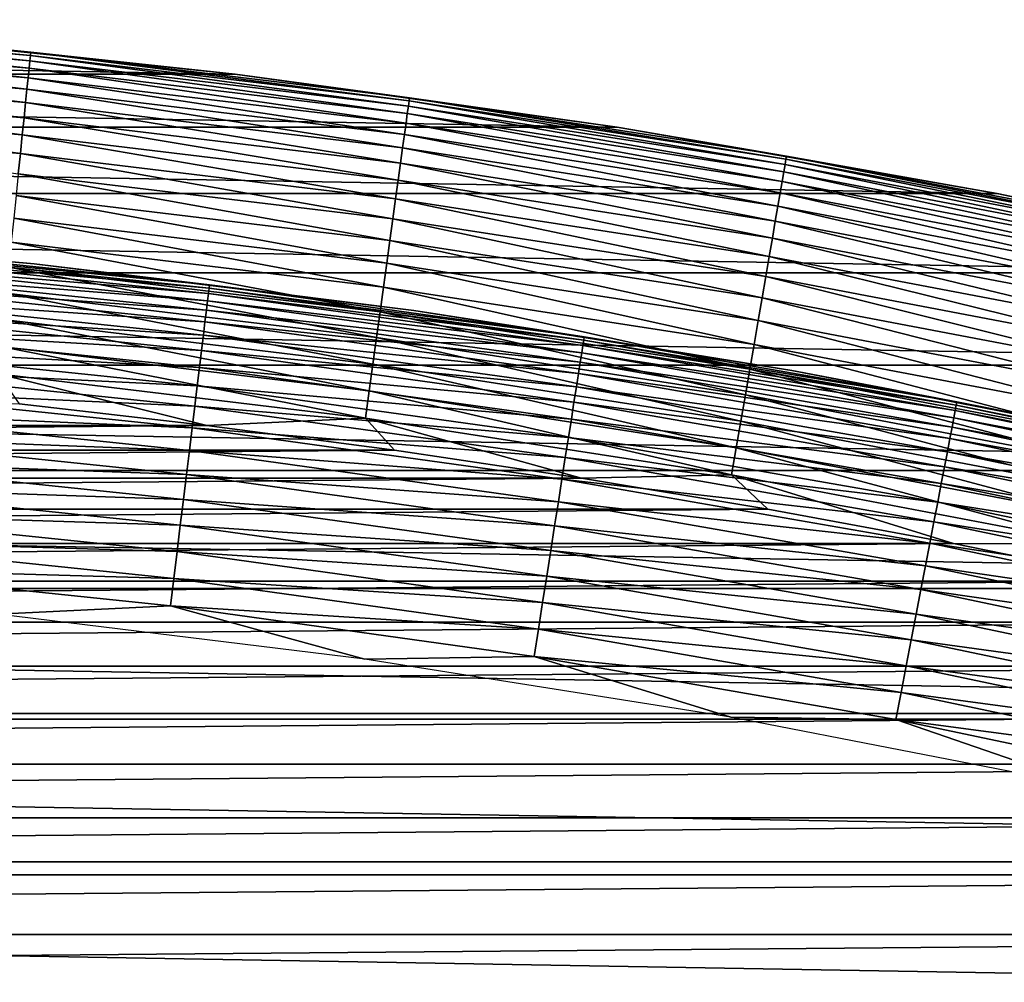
# Model space of a CAD drawing. Header units: millimetres. Extents: x -161 to 161, y -94 to 1149.
# Tile 258 of 656: x -71.78 to -68.99, y -28.61 to -25.88. Entities that reach past the tile are written whole.
import ezdxf

# ---------------------------------------------------------------- set-up
doc = ezdxf.new("R2010")
doc.units = ezdxf.units.MM
doc.header["$LTSCALE"] = 81.481481
for name, color, linetype in [('433', 7, 'CONTINUOUS'), ('434', 7, 'CONTINUOUS'), ('435', 7, 'CONTINUOUS'), ('437', 7, 'CONTINUOUS'), ('438', 7, 'CONTINUOUS')]:
    doc.layers.add(name, color=color, linetype=linetype)

msp = doc.modelspace()

# ---------------------------------------------------------------- linework, layer by layer
at = {"layer": '433', "linetype": 'CONTINUOUS'}
for points in [[(-71.7868, -26.9685, -46.2096), (-78.7469, -27.0294, -46.2096), (-71.253, -27.0294, -46.2096), (-71.7868, -26.9685, -46.2096)], [(-78.7469, -27.0294, -46.2096), (-79.2798, -27.0995, -46.2096), (-71.253, -27.0294, -46.2096), (-78.7469, -27.0294, -46.2096)], [(-71.253, -27.0294, -46.2096), (-79.2798, -27.0995, -46.2096), (-70.7201, -27.0995, -46.2096), (-71.253, -27.0294, -46.2096)], [(-79.2798, -27.0995, -46.2096), (-79.8114, -27.179, -46.2096), (-70.7201, -27.0995, -46.2096), (-79.2798, -27.0995, -46.2096)], [(-70.7201, -27.0995, -46.2096), (-79.8114, -27.179, -46.2096), (-70.1886, -27.179, -46.2096), (-70.7201, -27.0995, -46.2096)], [(-79.8114, -27.179, -46.2096), (-80.3411, -27.2675, -46.2096), (-70.1886, -27.179, -46.2096), (-79.8114, -27.179, -46.2096)], [(-70.1886, -27.179, -46.2096), (-80.3411, -27.2675, -46.2096), (-69.6589, -27.2675, -46.2096), (-70.1886, -27.179, -46.2096)], [(-80.3411, -27.2675, -46.2096), (-80.8685, -27.3652, -46.2096), (-69.6589, -27.2675, -46.2096), (-80.3411, -27.2675, -46.2096)], [(-69.6589, -27.2675, -46.2096), (-80.8685, -27.3652, -46.2096), (-69.1315, -27.3652, -46.2096), (-69.6589, -27.2675, -46.2096)], [(-80.8685, -27.3652, -46.2096), (-81.3931, -27.4719, -46.2096), (-69.1315, -27.3652, -46.2096), (-80.8685, -27.3652, -46.2096)], [(-69.1315, -27.3652, -46.2096), (-81.3931, -27.4719, -46.2096), (-68.6068, -27.4719, -46.2096), (-69.1315, -27.3652, -46.2096)], [(-81.3931, -27.4719, -46.2096), (-81.9163, -27.588, -46.2096), (-68.6068, -27.4719, -46.2096), (-81.3931, -27.4719, -46.2096)], [(-68.6068, -27.4719, -46.2096), (-81.9163, -27.588, -46.2096), (-68.0837, -27.588, -46.2096), (-68.6068, -27.4719, -46.2096)], [(-81.9163, -27.588, -46.2096), (-82.4382, -27.7134, -46.2096), (-68.0837, -27.588, -46.2096), (-81.9163, -27.588, -46.2096)], [(-68.0837, -27.588, -46.2096), (-82.4382, -27.7134, -46.2096), (-67.5617, -27.7134, -46.2096), (-68.0837, -27.588, -46.2096)], [(-82.4382, -27.7134, -46.2096), (-82.9584, -27.848, -46.2096), (-67.5617, -27.7134, -46.2096), (-82.4382, -27.7134, -46.2096)], [(-67.5617, -27.7134, -46.2096), (-82.9584, -27.848, -46.2096), (-67.0416, -27.848, -46.2096), (-67.5617, -27.7134, -46.2096)], [(-82.9584, -27.848, -46.2096), (-83.4764, -27.9916, -46.2096), (-67.0416, -27.848, -46.2096), (-82.9584, -27.848, -46.2096)], [(-67.0416, -27.848, -46.2096), (-83.4764, -27.9916, -46.2096), (-66.5236, -27.9916, -46.2096), (-67.0416, -27.848, -46.2096)], [(-83.4764, -27.9916, -46.2096), (-83.9917, -28.1442, -46.2096), (-66.5236, -27.9916, -46.2096), (-83.4764, -27.9916, -46.2096)], [(-66.5236, -27.9916, -46.2096), (-83.9917, -28.1442, -46.2096), (-66.0083, -28.1442, -46.2096), (-66.5236, -27.9916, -46.2096)], [(-83.9917, -28.1442, -46.2096), (-84.5038, -28.3056, -46.2096), (-66.0083, -28.1442, -46.2096), (-83.9917, -28.1442, -46.2096)], [(-66.0083, -28.1442, -46.2096), (-84.5038, -28.3056, -46.2096), (-65.4962, -28.3056, -46.2096), (-66.0083, -28.1442, -46.2096)], [(-84.5038, -28.3056, -46.2096), (-85.0123, -28.4757, -46.2096), (-65.4962, -28.3056, -46.2096), (-84.5038, -28.3056, -46.2096)], [(-65.4962, -28.3056, -46.2096), (-85.0123, -28.4757, -46.2096), (-64.9877, -28.4757, -46.2096), (-65.4962, -28.3056, -46.2096)], [(-85.0123, -28.4757, -46.2096), (-85.5169, -28.6544, -46.2096), (-64.9877, -28.4757, -46.2096), (-85.0123, -28.4757, -46.2096)], [(-64.9877, -28.4757, -46.2096), (-85.5169, -28.6544, -46.2096), (-64.483, -28.6544, -46.2096), (-64.9877, -28.4757, -46.2096)]]:
    msp.add_3dface(points, dxfattribs=at)
at = {"layer": '434', "linetype": 'CONTINUOUS'}
for points in [[(-77.7373, -25.9182, -66.2096), (-71.1734, -26.0315, -66.2096), (-78.8266, -26.0315, -66.2096), (-77.7373, -25.9182, -66.2096)], [(-72.2627, -25.9182, -66.2096), (-71.1734, -26.0315, -66.2096), (-77.7373, -25.9182, -66.2096), (-72.2627, -25.9182, -66.2096)], [(-78.8266, -26.0315, -66.2096), (-70.0872, -26.1825, -66.2096), (-79.9128, -26.1825, -66.2096), (-78.8266, -26.0315, -66.2096)], [(-71.1734, -26.0315, -66.2096), (-70.0872, -26.1825, -66.2096), (-78.8266, -26.0315, -66.2096), (-71.1734, -26.0315, -66.2096)], [(-79.9128, -26.1825, -66.2096), (-69.0073, -26.3707, -66.2096), (-80.9927, -26.3707, -66.2096), (-79.9128, -26.1825, -66.2096)], [(-70.0872, -26.1825, -66.2096), (-69.0073, -26.3707, -66.2096), (-79.9128, -26.1825, -66.2096), (-70.0872, -26.1825, -66.2096)], [(-80.9927, -26.3707, -66.2096), (-67.9354, -26.596, -66.2096), (-82.0646, -26.596, -66.2096), (-80.9927, -26.3707, -66.2096)], [(-69.0073, -26.3707, -66.2096), (-67.9354, -26.596, -66.2096), (-80.9927, -26.3707, -66.2096), (-69.0073, -26.3707, -66.2096)], [(-82.0646, -26.596, -66.2096), (-66.8705, -26.8585, -66.2096), (-83.1295, -26.8585, -66.2096), (-82.0646, -26.596, -66.2096)], [(-67.9354, -26.596, -66.2096), (-66.8705, -26.8585, -66.2096), (-82.0646, -26.596, -66.2096), (-67.9354, -26.596, -66.2096)], [(-83.1295, -26.8585, -66.2096), (-65.8162, -27.1572, -66.2096), (-84.1838, -27.1572, -66.2096), (-83.1295, -26.8585, -66.2096)], [(-66.8705, -26.8585, -66.2096), (-65.8162, -27.1572, -66.2096), (-83.1295, -26.8585, -66.2096), (-66.8705, -26.8585, -66.2096)], [(-84.1838, -27.1572, -66.2096), (-64.773, -27.4923, -66.2096), (-85.227, -27.4923, -66.2096), (-84.1838, -27.1572, -66.2096)], [(-65.8162, -27.1572, -66.2096), (-64.773, -27.4923, -66.2096), (-84.1838, -27.1572, -66.2096), (-65.8162, -27.1572, -66.2096)], [(-85.227, -27.4923, -66.2096), (-63.7409, -27.8634, -66.2096), (-86.2591, -27.8634, -66.2096), (-85.227, -27.4923, -66.2096)], [(-64.773, -27.4923, -66.2096), (-63.7409, -27.8634, -66.2096), (-85.227, -27.4923, -66.2096), (-64.773, -27.4923, -66.2096)], [(-86.2591, -27.8634, -66.2096), (-62.7235, -28.2695, -66.2096), (-87.2765, -28.2695, -66.2096), (-86.2591, -27.8634, -66.2096)], [(-63.7409, -27.8634, -66.2096), (-62.7235, -28.2695, -66.2096), (-86.2591, -27.8634, -66.2096), (-63.7409, -27.8634, -66.2096)], [(-87.2765, -28.2695, -66.2096), (-61.7203, -28.7107, -66.2096), (-88.2797, -28.7107, -66.2096), (-87.2765, -28.2695, -66.2096)], [(-62.7235, -28.2695, -66.2096), (-61.7203, -28.7107, -66.2096), (-87.2765, -28.2695, -66.2096), (-62.7235, -28.2695, -66.2096)]]:
    msp.add_3dface(points, dxfattribs=at)
at = {"layer": '435', "linetype": 'CONTINUOUS'}
for points in [[(-71.173, -26.0315, -47.2096), (-72.2627, -25.9182, -66.2096), (-72.2631, -25.9182, -47.2096), (-71.173, -26.0315, -47.2096)], [(-71.1734, -26.0315, -66.2096), (-72.2627, -25.9182, -66.2096), (-71.173, -26.0315, -47.2096), (-71.1734, -26.0315, -66.2096)], [(-70.0872, -26.1825, -66.2096), (-71.1734, -26.0315, -66.2096), (-70.0873, -26.1824, -47.2096), (-70.0872, -26.1825, -66.2096)], [(-70.0873, -26.1824, -47.2096), (-71.1734, -26.0315, -66.2096), (-71.173, -26.0315, -47.2096), (-70.0873, -26.1824, -47.2096)], [(-69.0076, -26.3706, -47.2096), (-70.0872, -26.1825, -66.2096), (-70.0873, -26.1824, -47.2096), (-69.0076, -26.3706, -47.2096)], [(-69.0073, -26.3707, -66.2096), (-70.0872, -26.1825, -66.2096), (-69.0076, -26.3706, -47.2096), (-69.0073, -26.3707, -66.2096)], [(-67.935, -26.596, -47.2096), (-69.0073, -26.3707, -66.2096), (-69.0076, -26.3706, -47.2096), (-67.935, -26.596, -47.2096)], [(-67.9354, -26.596, -66.2096), (-69.0073, -26.3707, -66.2096), (-67.935, -26.596, -47.2096), (-67.9354, -26.596, -66.2096)]]:
    msp.add_3dface(points, dxfattribs=at)
at = {"layer": '437', "linetype": 'CONTINUOUS'}
for points in [[(-72.8341, -25.8861, -47.0544), (-71.7544, -25.9785, -47.0544), (-72.8335, -25.877, -47.1325), (-72.8341, -25.8861, -47.0544)], [(-72.2631, -25.9182, -47.2096), (-72.8335, -25.877, -47.1325), (-71.7534, -25.9694, -47.1325), (-72.2631, -25.9182, -47.2096)], [(-72.8335, -25.877, -47.1325), (-71.7544, -25.9785, -47.0544), (-71.7534, -25.9694, -47.1325), (-72.8335, -25.877, -47.1325)], [(-72.8366, -25.9225, -46.9017), (-71.7581, -26.0148, -46.9017), (-72.8352, -25.9013, -46.9773), (-72.8366, -25.9225, -46.9017)], [(-72.8352, -25.9013, -46.9773), (-71.7559, -25.9937, -46.9773), (-72.8341, -25.8861, -47.0544), (-72.8352, -25.9013, -46.9773)], [(-72.8352, -25.9013, -46.9773), (-71.7581, -26.0148, -46.9017), (-71.7559, -25.9937, -46.9773), (-72.8352, -25.9013, -46.9773)], [(-72.8341, -25.8861, -47.0544), (-71.7559, -25.9937, -46.9773), (-71.7544, -25.9785, -47.0544), (-72.8341, -25.8861, -47.0544)], [(-72.8385, -25.9495, -46.8279), (-71.7609, -26.0418, -46.8279), (-72.8366, -25.9225, -46.9017), (-72.8385, -25.9495, -46.8279)], [(-72.8366, -25.9225, -46.9017), (-71.7609, -26.0418, -46.8279), (-71.7581, -26.0148, -46.9017), (-72.8366, -25.9225, -46.9017)], [(-71.173, -26.0315, -47.2096), (-72.2631, -25.9182, -47.2096), (-71.7534, -25.9694, -47.1325), (-71.173, -26.0315, -47.2096)], [(-72.8407, -25.9823, -46.7565), (-71.7642, -26.0744, -46.7565), (-72.8385, -25.9495, -46.8279), (-72.8407, -25.9823, -46.7565)], [(-72.8385, -25.9495, -46.8279), (-71.7642, -26.0744, -46.7565), (-71.7609, -26.0418, -46.8279), (-72.8385, -25.9495, -46.8279)], [(-72.8433, -26.0205, -46.6879), (-71.7681, -26.1126, -46.6879), (-72.8407, -25.9823, -46.7565), (-72.8433, -26.0205, -46.6879)], [(-72.8407, -25.9823, -46.7565), (-71.7681, -26.1126, -46.6879), (-71.7642, -26.0744, -46.7565), (-72.8407, -25.9823, -46.7565)], [(-71.7581, -26.0148, -46.9017), (-70.6833, -26.1438, -46.9017), (-71.7559, -25.9937, -46.9773), (-71.7581, -26.0148, -46.9017)], [(-71.7559, -25.9937, -46.9773), (-70.6804, -26.1228, -46.9773), (-71.7544, -25.9785, -47.0544), (-71.7559, -25.9937, -46.9773)], [(-71.7559, -25.9937, -46.9773), (-70.6833, -26.1438, -46.9017), (-70.6804, -26.1228, -46.9773), (-71.7559, -25.9937, -46.9773)], [(-71.7544, -25.9785, -47.0544), (-70.6784, -26.1077, -47.0544), (-71.7534, -25.9694, -47.1325), (-71.7544, -25.9785, -47.0544)], [(-71.7544, -25.9785, -47.0544), (-70.6804, -26.1228, -46.9773), (-70.6784, -26.1077, -47.0544), (-71.7544, -25.9785, -47.0544)], [(-71.173, -26.0315, -47.2096), (-71.7534, -25.9694, -47.1325), (-70.6771, -26.0987, -47.1325), (-71.173, -26.0315, -47.2096)], [(-71.7534, -25.9694, -47.1325), (-70.6784, -26.1077, -47.0544), (-70.6771, -26.0987, -47.1325), (-71.7534, -25.9694, -47.1325)], [(-72.8463, -26.064, -46.6225), (-71.7726, -26.1559, -46.6225), (-72.8433, -26.0205, -46.6879), (-72.8463, -26.064, -46.6225)], [(-72.8433, -26.0205, -46.6879), (-71.7726, -26.1559, -46.6225), (-71.7681, -26.1126, -46.6879), (-72.8433, -26.0205, -46.6879)], [(-71.7609, -26.0418, -46.8279), (-70.687, -26.1707, -46.8279), (-71.7581, -26.0148, -46.9017), (-71.7609, -26.0418, -46.8279)], [(-71.7581, -26.0148, -46.9017), (-70.687, -26.1707, -46.8279), (-70.6833, -26.1438, -46.9017), (-71.7581, -26.0148, -46.9017)], [(-71.7642, -26.0744, -46.7565), (-70.6915, -26.2032, -46.7565), (-71.7609, -26.0418, -46.8279), (-71.7642, -26.0744, -46.7565)], [(-71.7609, -26.0418, -46.8279), (-70.6915, -26.2032, -46.7565), (-70.687, -26.1707, -46.8279), (-71.7609, -26.0418, -46.8279)], [(-70.0873, -26.1824, -47.2096), (-71.173, -26.0315, -47.2096), (-70.6771, -26.0987, -47.1325), (-70.0873, -26.1824, -47.2096)], [(-72.8496, -26.1125, -46.5607), (-71.7776, -26.2043, -46.5607), (-72.8463, -26.064, -46.6225), (-72.8496, -26.1125, -46.5607)], [(-72.8463, -26.064, -46.6225), (-71.7776, -26.2043, -46.5607), (-71.7726, -26.1559, -46.6225), (-72.8463, -26.064, -46.6225)], [(-71.7681, -26.1126, -46.6879), (-70.6967, -26.2412, -46.6879), (-71.7642, -26.0744, -46.7565), (-71.7681, -26.1126, -46.6879)], [(-71.7642, -26.0744, -46.7565), (-70.6967, -26.2412, -46.6879), (-70.6915, -26.2032, -46.7565), (-71.7642, -26.0744, -46.7565)], [(-70.6784, -26.1077, -47.0544), (-69.6074, -26.2736, -47.0544), (-70.6771, -26.0987, -47.1325), (-70.6784, -26.1077, -47.0544)], [(-70.0873, -26.1824, -47.2096), (-70.6771, -26.0987, -47.1325), (-69.6059, -26.2646, -47.1325), (-70.0873, -26.1824, -47.2096)], [(-70.6771, -26.0987, -47.1325), (-69.6074, -26.2736, -47.0544), (-69.6059, -26.2646, -47.1325), (-70.6771, -26.0987, -47.1325)], [(-72.8533, -26.1657, -46.5029), (-71.783, -26.2573, -46.5029), (-72.8496, -26.1125, -46.5607), (-72.8533, -26.1657, -46.5029)], [(-72.8496, -26.1125, -46.5607), (-71.783, -26.2573, -46.5029), (-71.7776, -26.2043, -46.5607), (-72.8496, -26.1125, -46.5607)], [(-71.7726, -26.1559, -46.6225), (-70.7026, -26.2844, -46.6225), (-71.7681, -26.1126, -46.6879), (-71.7726, -26.1559, -46.6225)], [(-71.7681, -26.1126, -46.6879), (-70.7026, -26.2844, -46.6225), (-70.6967, -26.2412, -46.6879), (-71.7681, -26.1126, -46.6879)], [(-70.6833, -26.1438, -46.9017), (-69.6136, -26.3095, -46.9017), (-70.6804, -26.1228, -46.9773), (-70.6833, -26.1438, -46.9017)], [(-70.6804, -26.1228, -46.9773), (-69.61, -26.2886, -46.9773), (-70.6784, -26.1077, -47.0544), (-70.6804, -26.1228, -46.9773)], [(-70.6804, -26.1228, -46.9773), (-69.6136, -26.3095, -46.9017), (-69.61, -26.2886, -46.9773), (-70.6804, -26.1228, -46.9773)], [(-70.6784, -26.1077, -47.0544), (-69.61, -26.2886, -46.9773), (-69.6074, -26.2736, -47.0544), (-70.6784, -26.1077, -47.0544)], [(-71.7776, -26.2043, -46.5607), (-70.7093, -26.3326, -46.5607), (-71.7726, -26.1559, -46.6225), (-71.7776, -26.2043, -46.5607)], [(-71.7726, -26.1559, -46.6225), (-70.7093, -26.3326, -46.5607), (-70.7026, -26.2844, -46.6225), (-71.7726, -26.1559, -46.6225)], [(-70.687, -26.1707, -46.8279), (-69.6182, -26.3363, -46.8279), (-70.6833, -26.1438, -46.9017), (-70.687, -26.1707, -46.8279)], [(-70.6833, -26.1438, -46.9017), (-69.6182, -26.3363, -46.8279), (-69.6136, -26.3095, -46.9017), (-70.6833, -26.1438, -46.9017)], [(-72.8533, -26.1657, -46.5029), (-71.7889, -26.3147, -46.4496), (-71.783, -26.2573, -46.5029), (-72.8533, -26.1657, -46.5029)], [(-70.6915, -26.2032, -46.7565), (-69.6238, -26.3686, -46.7565), (-70.687, -26.1707, -46.8279), (-70.6915, -26.2032, -46.7565)], [(-70.687, -26.1707, -46.8279), (-69.6238, -26.3686, -46.7565), (-69.6182, -26.3363, -46.8279), (-70.687, -26.1707, -46.8279)], [(-69.0076, -26.3706, -47.2096), (-70.0873, -26.1824, -47.2096), (-69.6059, -26.2646, -47.1325), (-69.0076, -26.3706, -47.2096)], [(-71.783, -26.2573, -46.5029), (-70.7165, -26.3854, -46.5029), (-71.7776, -26.2043, -46.5607), (-71.783, -26.2573, -46.5029)], [(-71.7776, -26.2043, -46.5607), (-70.7165, -26.3854, -46.5029), (-70.7093, -26.3326, -46.5607), (-71.7776, -26.2043, -46.5607)], [(-70.6967, -26.2412, -46.6879), (-69.6303, -26.4064, -46.6879), (-70.6915, -26.2032, -46.7565), (-70.6967, -26.2412, -46.6879)], [(-70.6915, -26.2032, -46.7565), (-69.6303, -26.4064, -46.6879), (-69.6238, -26.3686, -46.7565), (-70.6915, -26.2032, -46.7565)], [(-70.7026, -26.2844, -46.6225), (-69.6377, -26.4494, -46.6225), (-70.6967, -26.2412, -46.6879), (-70.7026, -26.2844, -46.6225)], [(-70.6967, -26.2412, -46.6879), (-69.6377, -26.4494, -46.6225), (-69.6303, -26.4064, -46.6879), (-70.6967, -26.2412, -46.6879)], [(-71.7889, -26.3147, -46.4496), (-70.7244, -26.4425, -46.4496), (-71.783, -26.2573, -46.5029), (-71.7889, -26.3147, -46.4496)], [(-71.783, -26.2573, -46.5029), (-70.7244, -26.4425, -46.4496), (-70.7165, -26.3854, -46.5029), (-71.783, -26.2573, -46.5029)], [(-69.61, -26.2886, -46.9773), (-68.5458, -26.4908, -46.9773), (-69.6074, -26.2736, -47.0544), (-69.61, -26.2886, -46.9773)], [(-69.6074, -26.2736, -47.0544), (-68.5427, -26.4759, -47.0544), (-69.6059, -26.2646, -47.1325), (-69.6074, -26.2736, -47.0544)], [(-69.6074, -26.2736, -47.0544), (-68.5458, -26.4908, -46.9773), (-68.5427, -26.4759, -47.0544), (-69.6074, -26.2736, -47.0544)], [(-69.0076, -26.3706, -47.2096), (-69.6059, -26.2646, -47.1325), (-68.5409, -26.467, -47.1325), (-69.0076, -26.3706, -47.2096)], [(-69.6059, -26.2646, -47.1325), (-68.5427, -26.4759, -47.0544), (-68.5409, -26.467, -47.1325), (-69.6059, -26.2646, -47.1325)], [(-70.7093, -26.3326, -46.5607), (-69.646, -26.4973, -46.5607), (-70.7026, -26.2844, -46.6225), (-70.7093, -26.3326, -46.5607)], [(-70.7026, -26.2844, -46.6225), (-69.646, -26.4973, -46.5607), (-69.6377, -26.4494, -46.6225), (-70.7026, -26.2844, -46.6225)], [(-69.6136, -26.3095, -46.9017), (-68.5502, -26.5116, -46.9017), (-69.61, -26.2886, -46.9773), (-69.6136, -26.3095, -46.9017)], [(-69.61, -26.2886, -46.9773), (-68.5502, -26.5116, -46.9017), (-68.5458, -26.4908, -46.9773), (-69.61, -26.2886, -46.9773)], [(-71.7952, -26.3761, -46.4009), (-70.7328, -26.5037, -46.4009), (-71.7889, -26.3147, -46.4496), (-71.7952, -26.3761, -46.4009)], [(-71.7889, -26.3147, -46.4496), (-70.7328, -26.5037, -46.4009), (-70.7244, -26.4425, -46.4496), (-71.7889, -26.3147, -46.4496)], [(-69.6182, -26.3363, -46.8279), (-68.5557, -26.5382, -46.8279), (-69.6136, -26.3095, -46.9017), (-69.6182, -26.3363, -46.8279)], [(-69.6136, -26.3095, -46.9017), (-68.5557, -26.5382, -46.8279), (-68.5502, -26.5116, -46.9017), (-69.6136, -26.3095, -46.9017)], [(-70.7165, -26.3854, -46.5029), (-69.655, -26.5498, -46.5029), (-70.7093, -26.3326, -46.5607), (-70.7165, -26.3854, -46.5029)], [(-70.7093, -26.3326, -46.5607), (-69.655, -26.5498, -46.5029), (-69.646, -26.4973, -46.5607), (-70.7093, -26.3326, -46.5607)], [(-69.6238, -26.3686, -46.7565), (-68.5624, -26.5703, -46.7565), (-69.6182, -26.3363, -46.8279), (-69.6238, -26.3686, -46.7565)], [(-69.6182, -26.3363, -46.8279), (-68.5624, -26.5703, -46.7565), (-68.5557, -26.5382, -46.8279), (-69.6182, -26.3363, -46.8279)], [(-71.8019, -26.4411, -46.3572), (-70.7417, -26.5684, -46.3572), (-71.7952, -26.3761, -46.4009), (-71.8019, -26.4411, -46.3572)], [(-71.7952, -26.3761, -46.4009), (-70.7417, -26.5684, -46.3572), (-70.7328, -26.5037, -46.4009), (-71.7952, -26.3761, -46.4009)], [(-70.7244, -26.4425, -46.4496), (-69.6648, -26.6066, -46.4496), (-70.7165, -26.3854, -46.5029), (-70.7244, -26.4425, -46.4496)], [(-70.7165, -26.3854, -46.5029), (-69.6648, -26.6066, -46.4496), (-69.655, -26.5498, -46.5029), (-70.7165, -26.3854, -46.5029)], [(-69.6303, -26.4064, -46.6879), (-68.5702, -26.6079, -46.6879), (-69.6238, -26.3686, -46.7565), (-69.6303, -26.4064, -46.6879)], [(-69.6238, -26.3686, -46.7565), (-68.5702, -26.6079, -46.6879), (-68.5624, -26.5703, -46.7565), (-69.6238, -26.3686, -46.7565)], [(-67.935, -26.596, -47.2096), (-69.0076, -26.3706, -47.2096), (-68.5409, -26.467, -47.1325), (-67.935, -26.596, -47.2096)], [(-69.6377, -26.4494, -46.6225), (-68.579, -26.6506, -46.6225), (-69.6303, -26.4064, -46.6879), (-69.6377, -26.4494, -46.6225)], [(-69.6303, -26.4064, -46.6879), (-68.579, -26.6506, -46.6225), (-68.5702, -26.6079, -46.6879), (-69.6303, -26.4064, -46.6879)], [(-71.8089, -26.5093, -46.3187), (-70.751, -26.6363, -46.3187), (-71.8019, -26.4411, -46.3572), (-71.8089, -26.5093, -46.3187)], [(-71.8019, -26.4411, -46.3572), (-70.751, -26.6363, -46.3187), (-70.7417, -26.5684, -46.3572), (-71.8019, -26.4411, -46.3572)], [(-70.7328, -26.5037, -46.4009), (-69.6753, -26.6674, -46.4009), (-70.7244, -26.4425, -46.4496), (-70.7328, -26.5037, -46.4009)], [(-70.7244, -26.4425, -46.4496), (-69.6753, -26.6674, -46.4009), (-69.6648, -26.6066, -46.4496), (-70.7244, -26.4425, -46.4496)], [(-69.646, -26.4973, -46.5607), (-68.5889, -26.6982, -46.5607), (-69.6377, -26.4494, -46.6225), (-69.646, -26.4973, -46.5607)], [(-69.6377, -26.4494, -46.6225), (-68.5889, -26.6982, -46.5607), (-68.579, -26.6506, -46.6225), (-69.6377, -26.4494, -46.6225)], [(-69.655, -26.5498, -46.5029), (-68.5998, -26.7504, -46.5029), (-69.646, -26.4973, -46.5607), (-69.655, -26.5498, -46.5029)], [(-69.646, -26.4973, -46.5607), (-68.5998, -26.7504, -46.5029), (-68.5889, -26.6982, -46.5607), (-69.646, -26.4973, -46.5607)], [(-71.8162, -26.5802, -46.2858), (-70.7607, -26.707, -46.2858), (-71.8089, -26.5093, -46.3187), (-71.8162, -26.5802, -46.2858)], [(-71.8089, -26.5093, -46.3187), (-70.7607, -26.707, -46.2858), (-70.751, -26.6363, -46.3187), (-71.8089, -26.5093, -46.3187)], [(-70.7417, -26.5684, -46.3572), (-69.6864, -26.7318, -46.3572), (-70.7328, -26.5037, -46.4009), (-70.7417, -26.5684, -46.3572)], [(-70.7328, -26.5037, -46.4009), (-69.6864, -26.7318, -46.3572), (-69.6753, -26.6674, -46.4009), (-70.7328, -26.5037, -46.4009)], [(-69.6648, -26.6066, -46.4496), (-68.6115, -26.8068, -46.4496), (-69.655, -26.5498, -46.5029), (-69.6648, -26.6066, -46.4496)], [(-69.655, -26.5498, -46.5029), (-68.6115, -26.8068, -46.4496), (-68.5998, -26.7504, -46.5029), (-69.655, -26.5498, -46.5029)], [(-71.8238, -26.6536, -46.2586), (-70.7708, -26.78, -46.2586), (-71.8162, -26.5802, -46.2858), (-71.8238, -26.6536, -46.2586)], [(-71.8162, -26.5802, -46.2858), (-70.7708, -26.78, -46.2586), (-70.7607, -26.707, -46.2858), (-71.8162, -26.5802, -46.2858)], [(-70.751, -26.6363, -46.3187), (-69.6981, -26.7994, -46.3187), (-70.7417, -26.5684, -46.3572), (-70.751, -26.6363, -46.3187)], [(-70.7417, -26.5684, -46.3572), (-69.6981, -26.7994, -46.3187), (-69.6864, -26.7318, -46.3572), (-70.7417, -26.5684, -46.3572)], [(-69.6753, -26.6674, -46.4009), (-68.624, -26.8672, -46.4009), (-69.6648, -26.6066, -46.4496), (-69.6753, -26.6674, -46.4009)], [(-69.6648, -26.6066, -46.4496), (-68.624, -26.8672, -46.4009), (-68.6115, -26.8068, -46.4496), (-69.6648, -26.6066, -46.4496)], [(-70.7607, -26.707, -46.2858), (-69.7102, -26.8697, -46.2858), (-70.751, -26.6363, -46.3187), (-70.7607, -26.707, -46.2858)], [(-70.751, -26.6363, -46.3187), (-69.7102, -26.8697, -46.2858), (-69.6981, -26.7994, -46.3187), (-70.751, -26.6363, -46.3187)], [(-71.8315, -26.7288, -46.2372), (-70.7811, -26.855, -46.2372), (-71.8238, -26.6536, -46.2586), (-71.8315, -26.7288, -46.2372)], [(-71.8238, -26.6536, -46.2586), (-70.7811, -26.855, -46.2372), (-70.7708, -26.78, -46.2586), (-71.8238, -26.6536, -46.2586)], [(-69.6864, -26.7318, -46.3572), (-68.6373, -26.9312, -46.3572), (-69.6753, -26.6674, -46.4009), (-69.6864, -26.7318, -46.3572)], [(-69.6753, -26.6674, -46.4009), (-68.6373, -26.9312, -46.3572), (-68.624, -26.8672, -46.4009), (-69.6753, -26.6674, -46.4009)], [(-70.7708, -26.78, -46.2586), (-69.7227, -26.9424, -46.2586), (-70.7607, -26.707, -46.2858), (-70.7708, -26.78, -46.2586)], [(-70.7607, -26.707, -46.2858), (-69.7227, -26.9424, -46.2586), (-69.7102, -26.8697, -46.2858), (-70.7607, -26.707, -46.2858)], [(-71.8394, -26.8055, -46.2219), (-70.7916, -26.9314, -46.2219), (-71.8315, -26.7288, -46.2372), (-71.8394, -26.8055, -46.2219)], [(-71.8315, -26.7288, -46.2372), (-70.7916, -26.9314, -46.2219), (-70.7811, -26.855, -46.2372), (-71.8315, -26.7288, -46.2372)], [(-69.6981, -26.7994, -46.3187), (-68.6513, -26.9983, -46.3187), (-69.6864, -26.7318, -46.3572), (-69.6981, -26.7994, -46.3187)], [(-69.6864, -26.7318, -46.3572), (-68.6513, -26.9983, -46.3187), (-68.6373, -26.9312, -46.3572), (-69.6864, -26.7318, -46.3572)], [(-71.8474, -26.8832, -46.2126), (-70.8022, -27.0087, -46.2126), (-71.8394, -26.8055, -46.2219), (-71.8474, -26.8832, -46.2126)], [(-71.8394, -26.8055, -46.2219), (-70.8022, -27.0087, -46.2126), (-70.7916, -26.9314, -46.2219), (-71.8394, -26.8055, -46.2219)], [(-70.7811, -26.855, -46.2372), (-69.7356, -27.0169, -46.2372), (-70.7708, -26.78, -46.2586), (-70.7811, -26.855, -46.2372)], [(-70.7708, -26.78, -46.2586), (-69.7356, -27.0169, -46.2372), (-69.7227, -26.9424, -46.2586), (-70.7708, -26.78, -46.2586)], [(-69.7102, -26.8697, -46.2858), (-68.6658, -27.0682, -46.2858), (-69.6981, -26.7994, -46.3187), (-69.7102, -26.8697, -46.2858)], [(-69.6981, -26.7994, -46.3187), (-68.6658, -27.0682, -46.2858), (-68.6513, -26.9983, -46.3187), (-69.6981, -26.7994, -46.3187)], [(-70.7916, -26.9314, -46.2219), (-69.7487, -27.0929, -46.2219), (-70.7811, -26.855, -46.2372), (-70.7916, -26.9314, -46.2219)], [(-70.7811, -26.855, -46.2372), (-69.7487, -27.0929, -46.2219), (-69.7356, -27.0169, -46.2372), (-70.7811, -26.855, -46.2372)], [(-71.7868, -26.9685, -46.2096), (-71.253, -27.0294, -46.2096), (-71.8474, -26.8832, -46.2126), (-71.7868, -26.9685, -46.2096)], [(-71.8474, -26.8832, -46.2126), (-71.253, -27.0294, -46.2096), (-70.8022, -27.0087, -46.2126), (-71.8474, -26.8832, -46.2126)], [(-69.7227, -26.9424, -46.2586), (-68.6808, -27.1404, -46.2586), (-69.7102, -26.8697, -46.2858), (-69.7227, -26.9424, -46.2586)], [(-69.7102, -26.8697, -46.2858), (-68.6808, -27.1404, -46.2586), (-68.6658, -27.0682, -46.2858), (-69.7102, -26.8697, -46.2858)], [(-70.8022, -27.0087, -46.2126), (-69.7619, -27.1698, -46.2126), (-70.7916, -26.9314, -46.2219), (-70.8022, -27.0087, -46.2126)], [(-70.7916, -26.9314, -46.2219), (-69.7619, -27.1698, -46.2126), (-69.7487, -27.0929, -46.2219), (-70.7916, -26.9314, -46.2219)], [(-69.7356, -27.0169, -46.2372), (-68.6962, -27.2145, -46.2372), (-69.7227, -26.9424, -46.2586), (-69.7356, -27.0169, -46.2372)], [(-69.7227, -26.9424, -46.2586), (-68.6962, -27.2145, -46.2372), (-68.6808, -27.1404, -46.2586), (-69.7227, -26.9424, -46.2586)], [(-71.253, -27.0294, -46.2096), (-70.7201, -27.0995, -46.2096), (-70.8022, -27.0087, -46.2126), (-71.253, -27.0294, -46.2096)], [(-70.7201, -27.0995, -46.2096), (-70.1886, -27.179, -46.2096), (-70.8022, -27.0087, -46.2126), (-70.7201, -27.0995, -46.2096)], [(-70.8022, -27.0087, -46.2126), (-70.1886, -27.179, -46.2096), (-69.7619, -27.1698, -46.2126), (-70.8022, -27.0087, -46.2126)], [(-69.7487, -27.0929, -46.2219), (-68.7119, -27.2899, -46.2219), (-69.7356, -27.0169, -46.2372), (-69.7487, -27.0929, -46.2219)], [(-69.7356, -27.0169, -46.2372), (-68.7119, -27.2899, -46.2219), (-68.6962, -27.2145, -46.2372), (-69.7356, -27.0169, -46.2372)], [(-69.7619, -27.1698, -46.2126), (-68.7278, -27.3663, -46.2126), (-69.7487, -27.0929, -46.2219), (-69.7619, -27.1698, -46.2126)], [(-69.7487, -27.0929, -46.2219), (-68.7278, -27.3663, -46.2126), (-68.7119, -27.2899, -46.2219), (-69.7487, -27.0929, -46.2219)], [(-70.1886, -27.179, -46.2096), (-69.6589, -27.2675, -46.2096), (-69.7619, -27.1698, -46.2126), (-70.1886, -27.179, -46.2096)], [(-69.6589, -27.2675, -46.2096), (-69.1315, -27.3652, -46.2096), (-69.7619, -27.1698, -46.2126), (-69.6589, -27.2675, -46.2096)], [(-69.7619, -27.1698, -46.2126), (-69.1315, -27.3652, -46.2096), (-68.7278, -27.3663, -46.2126), (-69.7619, -27.1698, -46.2126)], [(-69.1315, -27.3652, -46.2096), (-68.6068, -27.4719, -46.2096), (-68.7278, -27.3663, -46.2126), (-69.1315, -27.3652, -46.2096)]]:
    msp.add_3dface(points, dxfattribs=at)
at = {"layer": '438', "color": 7, "linetype": 'CONTINUOUS', "true_color": 0xaaaaaa}
for points in [[(-71.7439, -26.5706, -47.8096), (-72.3151, -26.5189, -47.7325), (-72.8271, -26.4759, -47.8096), (-71.7439, -26.5706, -47.8096)], [(-72.3151, -26.5189, -47.7325), (-71.2456, -26.6301, -47.7325), (-72.3159, -26.528, -47.6544), (-72.3151, -26.5189, -47.7325)], [(-71.2456, -26.6301, -47.7325), (-72.3151, -26.5189, -47.7325), (-71.7439, -26.5706, -47.8096), (-71.2456, -26.6301, -47.7325)], [(-72.3172, -26.5432, -47.5773), (-71.2486, -26.6543, -47.5773), (-72.319, -26.5643, -47.5017), (-72.3172, -26.5432, -47.5773)], [(-72.3159, -26.528, -47.6544), (-71.2467, -26.6391, -47.6544), (-72.3172, -26.5432, -47.5773), (-72.3159, -26.528, -47.6544)], [(-72.3172, -26.5432, -47.5773), (-71.2467, -26.6391, -47.6544), (-71.2486, -26.6543, -47.5773), (-72.3172, -26.5432, -47.5773)], [(-72.3159, -26.528, -47.6544), (-71.2456, -26.6301, -47.7325), (-71.2467, -26.6391, -47.6544), (-72.3159, -26.528, -47.6544)], [(-72.319, -26.5643, -47.5017), (-71.2511, -26.6753, -47.5017), (-72.3214, -26.5914, -47.4279), (-72.319, -26.5643, -47.5017)], [(-72.319, -26.5643, -47.5017), (-71.2486, -26.6543, -47.5773), (-71.2511, -26.6753, -47.5017), (-72.319, -26.5643, -47.5017)], [(-70.6648, -26.7031, -47.8096), (-71.2456, -26.6301, -47.7325), (-71.7439, -26.5706, -47.8096), (-70.6648, -26.7031, -47.8096)], [(-72.3214, -26.5914, -47.4279), (-71.2544, -26.7023, -47.4279), (-72.3242, -26.6241, -47.3565), (-72.3214, -26.5914, -47.4279)], [(-72.3214, -26.5914, -47.4279), (-71.2511, -26.6753, -47.5017), (-71.2544, -26.7023, -47.4279), (-72.3214, -26.5914, -47.4279)], [(-72.3242, -26.6241, -47.3565), (-71.2584, -26.7349, -47.3565), (-72.3275, -26.6623, -47.2879), (-72.3242, -26.6241, -47.3565)], [(-72.3242, -26.6241, -47.3565), (-71.2544, -26.7023, -47.4279), (-71.2584, -26.7349, -47.3565), (-72.3242, -26.6241, -47.3565)], [(-71.2456, -26.6301, -47.7325), (-70.1806, -26.7781, -47.7325), (-71.2467, -26.6391, -47.6544), (-71.2456, -26.6301, -47.7325)], [(-70.1806, -26.7781, -47.7325), (-71.2456, -26.6301, -47.7325), (-70.6648, -26.7031, -47.8096), (-70.1806, -26.7781, -47.7325)], [(-72.3275, -26.6623, -47.2879), (-71.263, -26.7729, -47.2879), (-72.3313, -26.7057, -47.2225), (-72.3275, -26.6623, -47.2879)], [(-72.3275, -26.6623, -47.2879), (-71.2584, -26.7349, -47.3565), (-71.263, -26.7729, -47.2879), (-72.3275, -26.6623, -47.2879)], [(-71.2486, -26.6543, -47.5773), (-70.1844, -26.8022, -47.5773), (-71.2511, -26.6753, -47.5017), (-71.2486, -26.6543, -47.5773)], [(-71.2467, -26.6391, -47.6544), (-70.1821, -26.7871, -47.6544), (-71.2486, -26.6543, -47.5773), (-71.2467, -26.6391, -47.6544)], [(-71.2486, -26.6543, -47.5773), (-70.1821, -26.7871, -47.6544), (-70.1844, -26.8022, -47.5773), (-71.2486, -26.6543, -47.5773)], [(-71.2467, -26.6391, -47.6544), (-70.1806, -26.7781, -47.7325), (-70.1821, -26.7871, -47.6544), (-71.2467, -26.6391, -47.6544)], [(-71.2511, -26.6753, -47.5017), (-70.1877, -26.8231, -47.5017), (-71.2544, -26.7023, -47.4279), (-71.2511, -26.6753, -47.5017)], [(-71.2511, -26.6753, -47.5017), (-70.1844, -26.8022, -47.5773), (-70.1877, -26.8231, -47.5017), (-71.2511, -26.6753, -47.5017)], [(-72.3313, -26.7057, -47.2225), (-71.2682, -26.8162, -47.2225), (-72.3355, -26.7541, -47.1607), (-72.3313, -26.7057, -47.2225)], [(-72.3313, -26.7057, -47.2225), (-71.263, -26.7729, -47.2879), (-71.2682, -26.8162, -47.2225), (-72.3313, -26.7057, -47.2225)], [(-71.2544, -26.7023, -47.4279), (-70.1919, -26.8499, -47.4279), (-71.2584, -26.7349, -47.3565), (-71.2544, -26.7023, -47.4279)], [(-71.2544, -26.7023, -47.4279), (-70.1877, -26.8231, -47.5017), (-70.1919, -26.8499, -47.4279), (-71.2544, -26.7023, -47.4279)], [(-69.5909, -26.8732, -47.8096), (-70.1806, -26.7781, -47.7325), (-70.6648, -26.7031, -47.8096), (-69.5909, -26.8732, -47.8096)], [(-71.2584, -26.7349, -47.3565), (-70.197, -26.8824, -47.3565), (-71.263, -26.7729, -47.2879), (-71.2584, -26.7349, -47.3565)], [(-71.2584, -26.7349, -47.3565), (-70.1919, -26.8499, -47.4279), (-70.197, -26.8824, -47.3565), (-71.2584, -26.7349, -47.3565)], [(-72.3355, -26.7541, -47.1607), (-71.2741, -26.8645, -47.1607), (-72.3401, -26.8073, -47.1029), (-72.3355, -26.7541, -47.1607)], [(-72.3355, -26.7541, -47.1607), (-71.2682, -26.8162, -47.2225), (-71.2741, -26.8645, -47.1607), (-72.3355, -26.7541, -47.1607)], [(-71.263, -26.7729, -47.2879), (-70.2029, -26.9202, -47.2879), (-71.2682, -26.8162, -47.2225), (-71.263, -26.7729, -47.2879)], [(-71.263, -26.7729, -47.2879), (-70.197, -26.8824, -47.3565), (-70.2029, -26.9202, -47.2879), (-71.263, -26.7729, -47.2879)], [(-70.1806, -26.7781, -47.7325), (-69.1214, -26.9628, -47.7325), (-70.1821, -26.7871, -47.6544), (-70.1806, -26.7781, -47.7325)], [(-69.1214, -26.9628, -47.7325), (-70.1806, -26.7781, -47.7325), (-69.5909, -26.8732, -47.8096), (-69.1214, -26.9628, -47.7325)], [(-70.1844, -26.8022, -47.5773), (-69.126, -26.9867, -47.5773), (-70.1877, -26.8231, -47.5017), (-70.1844, -26.8022, -47.5773)], [(-70.1821, -26.7871, -47.6544), (-69.1231, -26.9717, -47.6544), (-70.1844, -26.8022, -47.5773), (-70.1821, -26.7871, -47.6544)], [(-70.1844, -26.8022, -47.5773), (-69.1231, -26.9717, -47.6544), (-69.126, -26.9867, -47.5773), (-70.1844, -26.8022, -47.5773)], [(-70.1821, -26.7871, -47.6544), (-69.1214, -26.9628, -47.7325), (-69.1231, -26.9717, -47.6544), (-70.1821, -26.7871, -47.6544)], [(-72.3401, -26.8073, -47.1029), (-71.2805, -26.9174, -47.1029), (-72.345, -26.8647, -47.0496), (-72.3401, -26.8073, -47.1029)], [(-72.3401, -26.8073, -47.1029), (-71.2741, -26.8645, -47.1607), (-71.2805, -26.9174, -47.1029), (-72.3401, -26.8073, -47.1029)], [(-71.2682, -26.8162, -47.2225), (-70.2097, -26.9633, -47.2225), (-71.2741, -26.8645, -47.1607), (-71.2682, -26.8162, -47.2225)], [(-71.2682, -26.8162, -47.2225), (-70.2029, -26.9202, -47.2879), (-70.2097, -26.9633, -47.2225), (-71.2682, -26.8162, -47.2225)], [(-70.1877, -26.8231, -47.5017), (-69.13, -27.0075, -47.5017), (-70.1919, -26.8499, -47.4279), (-70.1877, -26.8231, -47.5017)], [(-70.1877, -26.8231, -47.5017), (-69.126, -26.9867, -47.5773), (-69.13, -27.0075, -47.5017), (-70.1877, -26.8231, -47.5017)], [(-70.1919, -26.8499, -47.4279), (-69.1351, -27.0342, -47.4279), (-70.197, -26.8824, -47.3565), (-70.1919, -26.8499, -47.4279)], [(-70.1919, -26.8499, -47.4279), (-69.13, -27.0075, -47.5017), (-69.1351, -27.0342, -47.4279), (-70.1919, -26.8499, -47.4279)], [(-72.345, -26.8647, -47.0496), (-71.2875, -26.9746, -47.0496), (-72.3504, -26.9262, -47.0009), (-72.345, -26.8647, -47.0496)], [(-72.345, -26.8647, -47.0496), (-71.2805, -26.9174, -47.1029), (-71.2875, -26.9746, -47.0496), (-72.345, -26.8647, -47.0496)], [(-71.2741, -26.8645, -47.1607), (-70.2172, -27.0113, -47.1607), (-71.2805, -26.9174, -47.1029), (-71.2741, -26.8645, -47.1607)], [(-71.2741, -26.8645, -47.1607), (-70.2097, -26.9633, -47.2225), (-70.2172, -27.0113, -47.1607), (-71.2741, -26.8645, -47.1607)], [(-70.197, -26.8824, -47.3565), (-69.1413, -27.0664, -47.3565), (-70.2029, -26.9202, -47.2879), (-70.197, -26.8824, -47.3565)], [(-70.197, -26.8824, -47.3565), (-69.1351, -27.0342, -47.4279), (-69.1413, -27.0664, -47.3565), (-70.197, -26.8824, -47.3565)], [(-68.5236, -27.0807, -47.8096), (-69.1214, -26.9628, -47.7325), (-69.5909, -26.8732, -47.8096), (-68.5236, -27.0807, -47.8096)], [(-71.2805, -26.9174, -47.1029), (-70.2254, -27.064, -47.1029), (-71.2875, -26.9746, -47.0496), (-71.2805, -26.9174, -47.1029)], [(-71.2805, -26.9174, -47.1029), (-70.2172, -27.0113, -47.1607), (-70.2254, -27.064, -47.1029), (-71.2805, -26.9174, -47.1029)], [(-72.3504, -26.9262, -47.0009), (-71.2949, -27.0359, -47.0009), (-72.356, -26.9913, -46.9572), (-72.3504, -26.9262, -47.0009)], [(-72.3504, -26.9262, -47.0009), (-71.2875, -26.9746, -47.0496), (-71.2949, -27.0359, -47.0009), (-72.3504, -26.9262, -47.0009)], [(-70.2029, -26.9202, -47.2879), (-69.1485, -27.1041, -47.2879), (-70.2097, -26.9633, -47.2225), (-70.2029, -26.9202, -47.2879)], [(-70.2029, -26.9202, -47.2879), (-69.1413, -27.0664, -47.3565), (-69.1485, -27.1041, -47.2879), (-70.2029, -26.9202, -47.2879)], [(-70.2097, -26.9633, -47.2225), (-69.1568, -27.1469, -47.2225), (-70.2172, -27.0113, -47.1607), (-70.2097, -26.9633, -47.2225)], [(-70.2097, -26.9633, -47.2225), (-69.1485, -27.1041, -47.2879), (-69.1568, -27.1469, -47.2225), (-70.2097, -26.9633, -47.2225)], [(-69.1231, -26.9717, -47.6544), (-68.0712, -27.1928, -47.6544), (-69.126, -26.9867, -47.5773), (-69.1231, -26.9717, -47.6544)], [(-69.1214, -26.9628, -47.7325), (-68.0691, -27.1839, -47.7325), (-69.1231, -26.9717, -47.6544), (-69.1214, -26.9628, -47.7325)], [(-69.1231, -26.9717, -47.6544), (-68.0691, -27.1839, -47.7325), (-68.0712, -27.1928, -47.6544), (-69.1231, -26.9717, -47.6544)], [(-68.0691, -27.1839, -47.7325), (-69.1214, -26.9628, -47.7325), (-68.5236, -27.0807, -47.8096), (-68.0691, -27.1839, -47.7325)], [(-72.356, -26.9913, -46.9572), (-71.3028, -27.1007, -46.9572), (-72.3619, -27.0596, -46.9187), (-72.356, -26.9913, -46.9572)], [(-72.356, -26.9913, -46.9572), (-71.2949, -27.0359, -47.0009), (-71.3028, -27.1007, -46.9572), (-72.356, -26.9913, -46.9572)], [(-71.2875, -26.9746, -47.0496), (-70.2343, -27.121, -47.0496), (-71.2949, -27.0359, -47.0009), (-71.2875, -26.9746, -47.0496)], [(-71.2875, -26.9746, -47.0496), (-70.2254, -27.064, -47.1029), (-70.2343, -27.121, -47.0496), (-71.2875, -26.9746, -47.0496)], [(-69.126, -26.9867, -47.5773), (-68.0746, -27.2076, -47.5773), (-69.13, -27.0075, -47.5017), (-69.126, -26.9867, -47.5773)], [(-69.126, -26.9867, -47.5773), (-68.0712, -27.1928, -47.6544), (-68.0746, -27.2076, -47.5773), (-69.126, -26.9867, -47.5773)], [(-70.2172, -27.0113, -47.1607), (-69.1659, -27.1946, -47.1607), (-70.2254, -27.064, -47.1029), (-70.2172, -27.0113, -47.1607)], [(-70.2172, -27.0113, -47.1607), (-69.1568, -27.1469, -47.2225), (-69.1659, -27.1946, -47.1607), (-70.2172, -27.0113, -47.1607)], [(-69.13, -27.0075, -47.5017), (-68.0793, -27.2284, -47.5017), (-69.1351, -27.0342, -47.4279), (-69.13, -27.0075, -47.5017)], [(-69.13, -27.0075, -47.5017), (-68.0746, -27.2076, -47.5773), (-68.0793, -27.2284, -47.5017), (-69.13, -27.0075, -47.5017)], [(-71.2949, -27.0359, -47.0009), (-70.2439, -27.182, -47.0009), (-71.3028, -27.1007, -46.9572), (-71.2949, -27.0359, -47.0009)], [(-71.2949, -27.0359, -47.0009), (-70.2343, -27.121, -47.0496), (-70.2439, -27.182, -47.0009), (-71.2949, -27.0359, -47.0009)], [(-69.1351, -27.0342, -47.4279), (-68.0853, -27.2548, -47.4279), (-69.1413, -27.0664, -47.3565), (-69.1351, -27.0342, -47.4279)], [(-69.1351, -27.0342, -47.4279), (-68.0793, -27.2284, -47.5017), (-68.0853, -27.2548, -47.4279), (-69.1351, -27.0342, -47.4279)], [(-72.3619, -27.0596, -46.9187), (-71.3111, -27.1688, -46.9187), (-72.368, -27.1307, -46.8858), (-72.3619, -27.0596, -46.9187)], [(-72.3619, -27.0596, -46.9187), (-71.3028, -27.1007, -46.9572), (-71.3111, -27.1688, -46.9187), (-72.3619, -27.0596, -46.9187)], [(-70.2254, -27.064, -47.1029), (-69.176, -27.247, -47.1029), (-70.2343, -27.121, -47.0496), (-70.2254, -27.064, -47.1029)], [(-70.2254, -27.064, -47.1029), (-69.1659, -27.1946, -47.1607), (-69.176, -27.247, -47.1029), (-70.2254, -27.064, -47.1029)], [(-69.1413, -27.0664, -47.3565), (-68.0926, -27.2868, -47.3565), (-69.1485, -27.1041, -47.2879), (-69.1413, -27.0664, -47.3565)], [(-69.1413, -27.0664, -47.3565), (-68.0853, -27.2548, -47.4279), (-68.0926, -27.2868, -47.3565), (-69.1413, -27.0664, -47.3565)], [(-71.3028, -27.1007, -46.9572), (-70.254, -27.2465, -46.9572), (-71.3111, -27.1688, -46.9187), (-71.3028, -27.1007, -46.9572)], [(-71.3028, -27.1007, -46.9572), (-70.2439, -27.182, -47.0009), (-70.254, -27.2465, -46.9572), (-71.3028, -27.1007, -46.9572)], [(-69.1485, -27.1041, -47.2879), (-68.1012, -27.3242, -47.2879), (-69.1568, -27.1469, -47.2225), (-69.1485, -27.1041, -47.2879)], [(-69.1485, -27.1041, -47.2879), (-68.0926, -27.2868, -47.3565), (-68.1012, -27.3242, -47.2879), (-69.1485, -27.1041, -47.2879)], [(-72.368, -27.1307, -46.8858), (-71.3197, -27.2396, -46.8858), (-72.3744, -27.2041, -46.8586), (-72.368, -27.1307, -46.8858)], [(-72.368, -27.1307, -46.8858), (-71.3111, -27.1688, -46.9187), (-71.3197, -27.2396, -46.8858), (-72.368, -27.1307, -46.8858)], [(-70.2343, -27.121, -47.0496), (-69.1869, -27.3036, -47.0496), (-70.2439, -27.182, -47.0009), (-70.2343, -27.121, -47.0496)], [(-70.2343, -27.121, -47.0496), (-69.176, -27.247, -47.1029), (-69.1869, -27.3036, -47.0496), (-70.2343, -27.121, -47.0496)], [(-71.3111, -27.1688, -46.9187), (-70.2646, -27.3142, -46.9187), (-71.3197, -27.2396, -46.8858), (-71.3111, -27.1688, -46.9187)], [(-71.3111, -27.1688, -46.9187), (-70.254, -27.2465, -46.9572), (-70.2646, -27.3142, -46.9187), (-71.3111, -27.1688, -46.9187)], [(-69.1568, -27.1469, -47.2225), (-68.1109, -27.3667, -47.2225), (-69.1659, -27.1946, -47.1607), (-69.1568, -27.1469, -47.2225)], [(-69.1568, -27.1469, -47.2225), (-68.1012, -27.3242, -47.2879), (-68.1109, -27.3667, -47.2225), (-69.1568, -27.1469, -47.2225)], [(-70.2439, -27.182, -47.0009), (-69.1985, -27.3642, -47.0009), (-70.254, -27.2465, -46.9572), (-70.2439, -27.182, -47.0009)], [(-70.2439, -27.182, -47.0009), (-69.1869, -27.3036, -47.0496), (-69.1985, -27.3642, -47.0009), (-70.2439, -27.182, -47.0009)], [(-69.1659, -27.1946, -47.1607), (-68.1217, -27.4141, -47.1607), (-69.176, -27.247, -47.1029), (-69.1659, -27.1946, -47.1607)], [(-69.1659, -27.1946, -47.1607), (-68.1109, -27.3667, -47.2225), (-68.1217, -27.4141, -47.1607), (-69.1659, -27.1946, -47.1607)], [(-72.3744, -27.2041, -46.8586), (-71.3285, -27.3128, -46.8586), (-72.3809, -27.2795, -46.8372), (-72.3744, -27.2041, -46.8586)], [(-72.3744, -27.2041, -46.8586), (-71.3197, -27.2396, -46.8858), (-71.3285, -27.3128, -46.8586), (-72.3744, -27.2041, -46.8586)], [(-71.3197, -27.2396, -46.8858), (-70.2757, -27.3847, -46.8858), (-71.3285, -27.3128, -46.8586), (-71.3197, -27.2396, -46.8858)], [(-71.3197, -27.2396, -46.8858), (-70.2646, -27.3142, -46.9187), (-70.2757, -27.3847, -46.8858), (-71.3197, -27.2396, -46.8858)], [(-70.254, -27.2465, -46.9572), (-69.2109, -27.4284, -46.9572), (-70.2646, -27.3142, -46.9187), (-70.254, -27.2465, -46.9572)], [(-70.254, -27.2465, -46.9572), (-69.1985, -27.3642, -47.0009), (-69.2109, -27.4284, -46.9572), (-70.254, -27.2465, -46.9572)], [(-69.176, -27.247, -47.1029), (-68.1335, -27.4661, -47.1029), (-69.1869, -27.3036, -47.0496), (-69.176, -27.247, -47.1029)], [(-69.176, -27.247, -47.1029), (-68.1217, -27.4141, -47.1607), (-68.1335, -27.4661, -47.1029), (-69.176, -27.247, -47.1029)], [(-72.3809, -27.2795, -46.8372), (-71.3377, -27.3879, -46.8372), (-72.3876, -27.3563, -46.8219), (-72.3809, -27.2795, -46.8372)], [(-72.3809, -27.2795, -46.8372), (-71.3285, -27.3128, -46.8586), (-71.3377, -27.3879, -46.8372), (-72.3809, -27.2795, -46.8372)], [(-69.1869, -27.3036, -47.0496), (-68.1464, -27.5223, -47.0496), (-69.1985, -27.3642, -47.0009), (-69.1869, -27.3036, -47.0496)], [(-69.1869, -27.3036, -47.0496), (-68.1335, -27.4661, -47.1029), (-68.1464, -27.5223, -47.0496), (-69.1869, -27.3036, -47.0496)], [(-71.3285, -27.3128, -46.8586), (-70.2871, -27.4576, -46.8586), (-71.3377, -27.3879, -46.8372), (-71.3285, -27.3128, -46.8586)], [(-71.3285, -27.3128, -46.8586), (-70.2757, -27.3847, -46.8858), (-70.2871, -27.4576, -46.8586), (-71.3285, -27.3128, -46.8586)], [(-70.2646, -27.3142, -46.9187), (-69.2238, -27.4957, -46.9187), (-70.2757, -27.3847, -46.8858), (-70.2646, -27.3142, -46.9187)], [(-70.2646, -27.3142, -46.9187), (-69.2109, -27.4284, -46.9572), (-69.2238, -27.4957, -46.9187), (-70.2646, -27.3142, -46.9187)], [(-72.3876, -27.3563, -46.8219), (-71.347, -27.4645, -46.8219), (-72.3943, -27.4341, -46.8126), (-72.3876, -27.3563, -46.8219)], [(-72.3876, -27.3563, -46.8219), (-71.3377, -27.3879, -46.8372), (-71.347, -27.4645, -46.8219), (-72.3876, -27.3563, -46.8219)], [(-69.1985, -27.3642, -47.0009), (-68.1601, -27.5824, -47.0009), (-69.2109, -27.4284, -46.9572), (-69.1985, -27.3642, -47.0009)], [(-69.1985, -27.3642, -47.0009), (-68.1464, -27.5223, -47.0496), (-68.1601, -27.5824, -47.0009), (-69.1985, -27.3642, -47.0009)], [(-71.3377, -27.3879, -46.8372), (-70.2988, -27.5323, -46.8372), (-71.347, -27.4645, -46.8219), (-71.3377, -27.3879, -46.8372)], [(-71.3377, -27.3879, -46.8372), (-70.2871, -27.4576, -46.8586), (-70.2988, -27.5323, -46.8372), (-71.3377, -27.3879, -46.8372)], [(-70.2757, -27.3847, -46.8858), (-69.2373, -27.5658, -46.8858), (-70.2871, -27.4576, -46.8586), (-70.2757, -27.3847, -46.8858)], [(-70.2757, -27.3847, -46.8858), (-69.2238, -27.4957, -46.9187), (-69.2373, -27.5658, -46.8858), (-70.2757, -27.3847, -46.8858)], [(-72.3943, -27.4341, -46.8126), (-71.347, -27.4645, -46.8219), (-71.3564, -27.5419, -46.8126), (-72.3943, -27.4341, -46.8126)], [(-72.3943, -27.4341, -46.8126), (-71.3564, -27.5419, -46.8126), (-71.8483, -27.5652, -46.8096), (-72.3943, -27.4341, -46.8126)], [(-69.2109, -27.4284, -46.9572), (-68.1746, -27.6461, -46.9572), (-69.2238, -27.4957, -46.9187), (-69.2109, -27.4284, -46.9572)], [(-69.2109, -27.4284, -46.9572), (-68.1601, -27.5824, -47.0009), (-68.1746, -27.6461, -46.9572), (-69.2109, -27.4284, -46.9572)], [(-71.347, -27.4645, -46.8219), (-70.3107, -27.6085, -46.8219), (-71.3564, -27.5419, -46.8126), (-71.347, -27.4645, -46.8219)], [(-71.347, -27.4645, -46.8219), (-70.2988, -27.5323, -46.8372), (-70.3107, -27.6085, -46.8219), (-71.347, -27.4645, -46.8219)], [(-70.2871, -27.4576, -46.8586), (-69.2512, -27.6382, -46.8586), (-70.2988, -27.5323, -46.8372), (-70.2871, -27.4576, -46.8586)], [(-70.2871, -27.4576, -46.8586), (-69.2373, -27.5658, -46.8858), (-69.2512, -27.6382, -46.8586), (-70.2871, -27.4576, -46.8586)], [(-69.2238, -27.4957, -46.9187), (-68.1899, -27.713, -46.9187), (-69.2373, -27.5658, -46.8858), (-69.2238, -27.4957, -46.9187)], [(-69.2238, -27.4957, -46.9187), (-68.1746, -27.6461, -46.9572), (-68.1899, -27.713, -46.9187), (-69.2238, -27.4957, -46.9187)], [(-70.2988, -27.5323, -46.8372), (-69.2655, -27.7125, -46.8372), (-70.3107, -27.6085, -46.8219), (-70.2988, -27.5323, -46.8372)], [(-70.2988, -27.5323, -46.8372), (-69.2512, -27.6382, -46.8586), (-69.2655, -27.7125, -46.8372), (-70.2988, -27.5323, -46.8372)], [(-71.8483, -27.5652, -46.8096), (-71.3564, -27.5419, -46.8126), (-70.8037, -27.6934, -46.8096), (-71.8483, -27.5652, -46.8096)], [(-71.3564, -27.5419, -46.8126), (-70.3107, -27.6085, -46.8219), (-70.3228, -27.6856, -46.8126), (-71.3564, -27.5419, -46.8126)], [(-71.3564, -27.5419, -46.8126), (-70.3228, -27.6856, -46.8126), (-70.8037, -27.6934, -46.8096), (-71.3564, -27.5419, -46.8126)], [(-69.2373, -27.5658, -46.8858), (-68.2058, -27.7826, -46.8858), (-69.2512, -27.6382, -46.8586), (-69.2373, -27.5658, -46.8858)], [(-69.2373, -27.5658, -46.8858), (-68.1899, -27.713, -46.9187), (-68.2058, -27.7826, -46.8858), (-69.2373, -27.5658, -46.8858)], [(-70.3107, -27.6085, -46.8219), (-69.28, -27.7882, -46.8219), (-70.3228, -27.6856, -46.8126), (-70.3107, -27.6085, -46.8219)], [(-70.3107, -27.6085, -46.8219), (-69.2655, -27.7125, -46.8372), (-69.28, -27.7882, -46.8219), (-70.3107, -27.6085, -46.8219)], [(-69.2512, -27.6382, -46.8586), (-68.2222, -27.8544, -46.8586), (-69.2655, -27.7125, -46.8372), (-69.2512, -27.6382, -46.8586)], [(-69.2512, -27.6382, -46.8586), (-68.2058, -27.7826, -46.8858), (-68.2222, -27.8544, -46.8586), (-69.2512, -27.6382, -46.8586)], [(-70.8037, -27.6934, -46.8096), (-70.3228, -27.6856, -46.8126), (-69.7643, -27.8581, -46.8096), (-70.8037, -27.6934, -46.8096)], [(-70.3228, -27.6856, -46.8126), (-69.28, -27.7882, -46.8219), (-69.2948, -27.8648, -46.8126), (-70.3228, -27.6856, -46.8126)], [(-70.3228, -27.6856, -46.8126), (-69.2948, -27.8648, -46.8126), (-69.7643, -27.8581, -46.8096), (-70.3228, -27.6856, -46.8126)], [(-69.2655, -27.7125, -46.8372), (-68.239, -27.9282, -46.8372), (-69.28, -27.7882, -46.8219), (-69.2655, -27.7125, -46.8372)], [(-69.2655, -27.7125, -46.8372), (-68.2222, -27.8544, -46.8586), (-68.239, -27.9282, -46.8372), (-69.2655, -27.7125, -46.8372)], [(-69.28, -27.7882, -46.8219), (-68.2562, -28.0033, -46.8219), (-69.2948, -27.8648, -46.8126), (-69.28, -27.7882, -46.8219)], [(-69.28, -27.7882, -46.8219), (-68.239, -27.9282, -46.8372), (-68.2562, -28.0033, -46.8219), (-69.28, -27.7882, -46.8219)], [(-69.7643, -27.8581, -46.8096), (-69.2948, -27.8648, -46.8126), (-68.7312, -28.0589, -46.8096), (-69.7643, -27.8581, -46.8096)], [(-69.2948, -27.8648, -46.8126), (-68.2562, -28.0033, -46.8219), (-68.2735, -28.0794, -46.8126), (-69.2948, -27.8648, -46.8126)], [(-69.2948, -27.8648, -46.8126), (-68.2735, -28.0794, -46.8126), (-68.7312, -28.0589, -46.8096), (-69.2948, -27.8648, -46.8126)]]:
    msp.add_3dface(points, dxfattribs=at)

doc.saveas('drawing.dxf')
